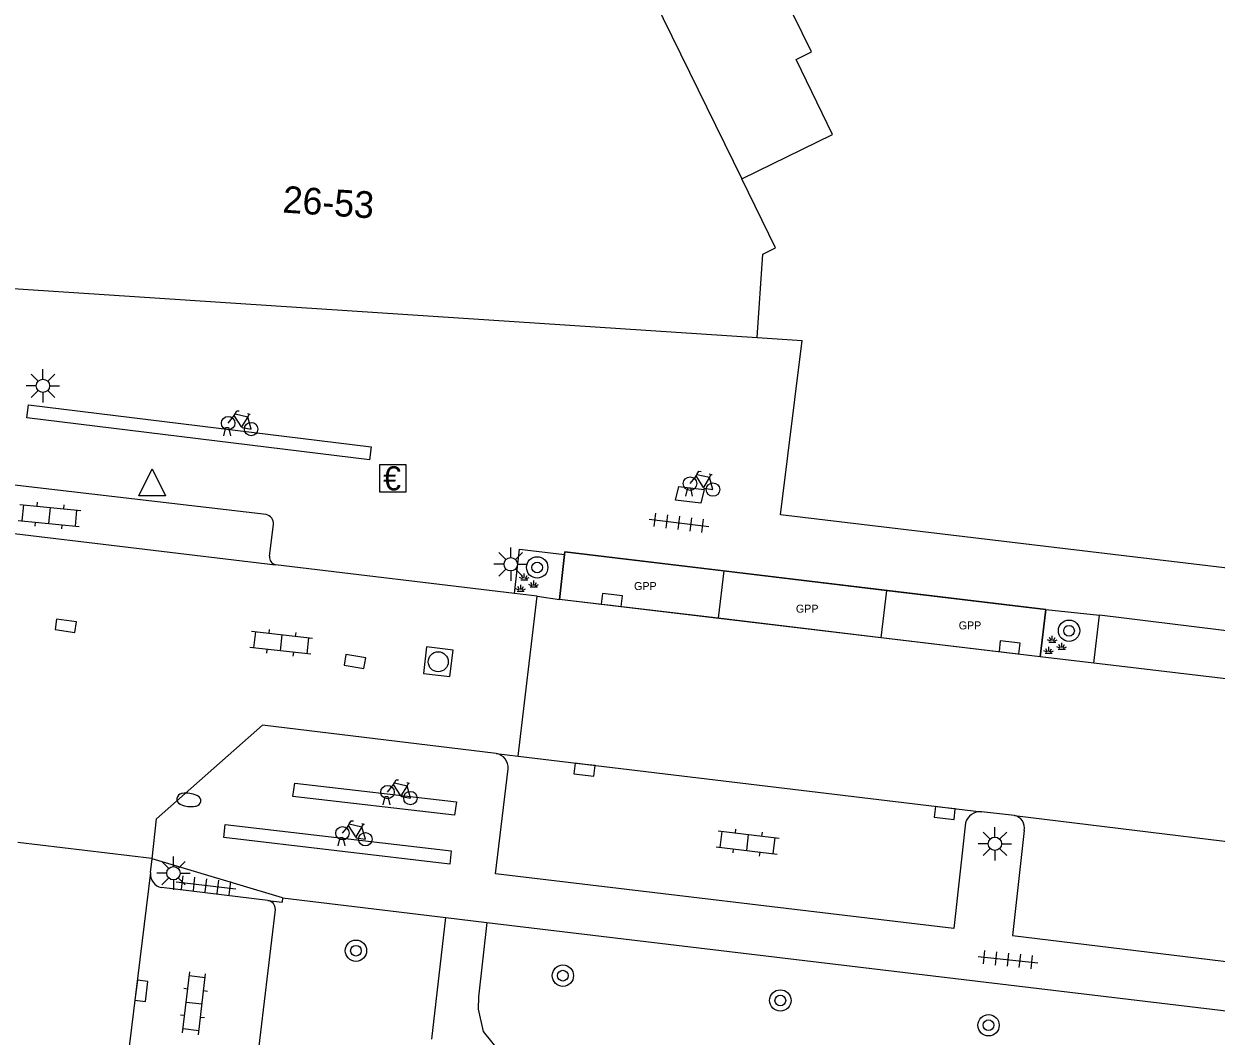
# Model space of a CAD drawing. Extents: x 132998 to 136004, y 396998 to 398512.
# Drawn here: x 134094.18 to 134138.86, y 397244.1 to 397282.02 of the extents above; entities that cross this region are included whole.
import ezdxf

# ---------------------------------------------------------------- set-up
doc = ezdxf.new("R2010")
doc.units = 0
for name, color, linetype in [('bp-grn-parkeervak', 7, 'Continuous'), ('gg-anno-huisnummerreeks BGT', 7, 'Continuous'), ('gg-bbg-hoofdgebouw', 7, 'Continuous'), ('gg-bbg-tussenscheiding', 7, 'Continuous'), ('gg-knt-verharding', 7, 'Continuous'), ('gg-knt-verharding nz', 7, 'Continuous'), ('gt-grn-weggrens', 7, 'Continuous'), ('gt-symb-betaalautomaat', 7, 'Continuous'), ('gt-symb-boom', 7, 'Continuous'), ('gt-symb-brandkraan', 7, 'Continuous'), ('gt-symb-fietsenrek', 7, 'Continuous'), ('gt-symb-groenvak', 7, 'Continuous'), ('gt-symb-klinker verharding', 7, 'Continuous'), ('gt-symb-kolk', 7, 'Continuous'), ('gt-symb-lichtmast', 7, 'Continuous'), ('gt-symb-rioolschacht', 7, 'Continuous'), ('gt-symb-tegel verharding', 7, 'Continuous'), ('gt-symb-waterafsluiter', 7, 'Continuous'), ('kenmerkpunt gehandicapten parkeerplaats', 7, 'Continuous')]:
    doc.layers.add(name, color=color, linetype=linetype)

# ---------------------------------------------------------------- blocks, each defined once
blk = doc.blocks.new('gt0-FREK')
at = {"layer": 'gt-symb-fietsenrek'}
for p, q in [((0.259, 0.762), (0.294, 0.823)), ((0.54, 0.335), (0.259, 0.762)), ((0.294, 0.823), (0.767, 0.714)), ((0.767, 0.714), (0.54, 0.335)), ((0.757, 0.841), (0.866, 0.816)), ((0.767, 0.714), (0.84, 0.822)), ((0.895, 0.252), (0.767, 0.714))]:
    blk.add_line(p, q, dxfattribs=at)
for points in [[(0.294, 0.823), (0.36, 0.937), (0.452, 0.935)], [(0.036, 0.476), (0.228, 0.708), (0.259, 0.762)], [(-0.124, 0), (-0.047, 0.312), (0.053, 0.312), (0.12, 0)], [(0.54, 0.335), (0.555, 0.305), (0.895, 0.252)]]:
    blk.add_lwpolyline(points, dxfattribs=at)
for centre in [(0.036, 0.476), (0.895, 0.252)]:
    blk.add_circle(centre, 0.252, dxfattribs=at)
blk = doc.blocks.new('gt0-LMAST')
at = {"layer": 'gt-symb-lichtmast'}
for p, q in [((-0.005, 0.246), (-0.005, 0.621)), ((-0.182, 0.173), (-0.447, 0.438)), ((0.172, 0.173), (0.437, 0.438)), ((-0.255, -0.004), (-0.63, -0.004)), ((-0.182, -0.181), (-0.447, -0.446)), ((-0.005, -0.254), (-0.005, -0.629)), ((0.437, -0.446), (0.172, -0.181)), ((0.245, -0.004), (0.62, -0.004))]:
    blk.add_line(p, q, dxfattribs=at)
blk.add_circle((-0.005, -0.004), 0.25, dxfattribs=at)
blk = doc.blocks.new('gt0-KOLK')
at = {"layer": 'gt-symb-kolk'}
blk.add_lwpolyline([(0, 0), (0.375, 0), (0.375, 0.4), (-0.375, 0.4), (-0.375, 0), (0, 0)], dxfattribs=at)
blk = doc.blocks.new('gt0-GRVAK')
at = {"layer": 'gt-symb-groenvak'}
for p, q in [((-0.11, 0.189), (-0.228, 0.24)), ((-0.182, 0.153), (0.088, 0.153)), ((-0.091, 0.211), (-0.156, 0.322)), ((-0.047, 0.214), (-0.047, 0.393)), ((-0.004, 0.211), (0.061, 0.322)), ((0.015, 0.189), (0.133, 0.24)), ((0.262, -0.052), (0.197, 0.059)), ((0.305, -0.049), (0.305, 0.13)), ((0.349, -0.052), (0.414, 0.059)), ((-0.245, -0.228), (-0.363, -0.177)), ((-0.318, -0.264), (-0.047, -0.264)), ((-0.226, -0.206), (-0.291, -0.095)), ((-0.183, -0.203), (-0.183, -0.024)), ((-0.139, -0.206), (-0.074, -0.095)), ((-0.12, -0.228), (-0.002, -0.177)), ((0.243, -0.074), (0.125, -0.023)), ((0.17, -0.11), (0.441, -0.11)), ((0.368, -0.074), (0.486, -0.023))]:
    blk.add_line(p, q, dxfattribs=at)
blk = doc.blocks.new('gt0-BOOM')
at = {"layer": 'gt-symb-boom'}
for radius in [0.4, 0.2]:
    blk.add_circle((0, 0), radius, dxfattribs=at)
blk = doc.blocks.new('gt0-RS')
at = {"layer": 'gt-symb-rioolschacht'}
blk.add_lwpolyline([(-0.5, -0.5), (0.5, -0.5), (0.5, 0.5), (-0.5, 0.5)], close=True, dxfattribs=at)
blk.add_circle((0, 0), 0.375, dxfattribs=at)
blk = doc.blocks.new('gt0-KL1')
at = {"layer": 'gt-symb-klinker verharding'}
for p, q in [((-0.5, 0.3), (-0.5, 0.45)), ((0.5, 0.3), (0.5, 0.45)), ((-1.15, 0.3), (1.15, 0.3)), ((-1, -0.3), (-1, 0.3)), ((0, -0.3), (0, 0.3)), ((1, -0.3), (1, 0.3)), ((-1.15, -0.3), (1.15, -0.3)), ((-0.5, -0.45), (-0.5, -0.3)), ((0.5, -0.45), (0.5, -0.3))]:
    blk.add_line(p, q, dxfattribs=at)
blk = doc.blocks.new('gt0-BA')
at = {"layer": 'gt-symb-betaalautomaat'}
blk.add_lwpolyline([(-0.498, -0.507), (0.502, -0.507), (0.502, 0.493), (-0.498, 0.493)], close=True, dxfattribs=at)
blk.add_text('€', height=0.9, dxfattribs=at).set_placement((-0.357, -0.457))
blk = doc.blocks.new('gt0-WAFSL')
at = {"layer": 'gt-symb-waterafsluiter'}
for p, q in [((-0.5, -0.333), (0, 0.667)), ((0, 0.667), (0.5, -0.333)), ((0.5, -0.333), (-0.5, -0.333))]:
    blk.add_line(p, q, dxfattribs=at)
blk = doc.blocks.new('gt0-BR')
at = {"layer": 'gt-symb-brandkraan'}
for centre, radius, start, end in [((-0.244, 0), 0.206, 107.5669, 252.4331), ((0.599, -2.664), 3, 106.892, 107.5669), ((0, -0.691), 0.938, 73.108, 106.892), ((-0.599, -2.664), 3, 72.4331, 73.108), ((0.244, 0), 0.206, 287.567, 72.4331), ((0.599, 2.664), 3, 252.4331, 253.108), ((0, 0.691), 0.938, 253.108, 286.8921), ((-0.599, 2.664), 3, 286.8921, 287.567)]:
    blk.add_arc(centre, radius, start, end, dxfattribs=at)
blk = doc.blocks.new('gt0-TEG1')
at = {"layer": 'gt-symb-tegel verharding'}
for p, q in [((-1.125, 0), (1.125, 0)), ((-0.9, -0.25), (-0.9, 0.25)), ((-0.45, -0.25), (-0.45, 0.25)), ((0, -0.25), (0, 0.25)), ((0.45, -0.25), (0.45, 0.25)), ((0.9, -0.25), (0.9, 0.25))]:
    blk.add_line(p, q, dxfattribs=at)

msp = doc.modelspace()

# ---------------------------------------------------------------- linework, layer by layer
at = {"layer": 'bp-grn-parkeervak'}
for p, q in [((134120.414, 397261.525), (134120.202, 397259.75)), ((134120.414, 397261.525), (134126.514, 397260.795)), ((134126.301, 397259.022), (134126.514, 397260.795)), ((134126.301, 397259.022), (134120.202, 397259.75))]:
    msp.add_line(p, q, dxfattribs=at)
for points in [[(134120.202, 397259.75), (134114.257, 397260.459), (134114.446, 397262.14), (134114.457, 397262.239), (134120.414, 397261.525)], [(134126.514, 397260.795), (134132.471, 397260.081), (134132.26, 397258.311), (134126.301, 397259.022)]]:
    msp.add_lwpolyline(points, dxfattribs=at)
at = {"layer": 'gg-bbg-hoofdgebouw'}
for p, q in [((134093.197, 397272.148), (134121.665, 397270.27)), ((134121.665, 397270.27), (134123.34, 397270.16))]:
    msp.add_line(p, q, dxfattribs=at)
for points in [[(134121.086, 397276.209), (134124.48, 397277.88), (134123.12, 397280.68), (134123.7, 397280.97), (134121.93, 397284.57), (134121.35, 397284.29), (134118.45, 397290.18), (134119.01, 397290.48), (134116.95, 397294.7), (134115.92, 397294.2), (134114.16, 397297.77), (134116.04, 397298.7), (134114.63, 397301.57), (134115.21, 397301.86), (134113.43, 397305.47), (134112.85, 397305.2), (134109.95, 397311.08), (134110.53, 397311.35), (134108.74, 397314.97), (134108.17, 397314.71), (134105.27, 397320.59), (134105.85, 397320.89)], [(134093.214, 397308.854), (134102.732, 397313.559), (134108.662, 397301.516), (134111.657, 397284.905), (134116.829, 397284.91), (134121.086, 397276.209)], [(134141.06, 397261.42), (134122.54, 397263.63), (134123.34, 397270.16)]]:
    msp.add_lwpolyline(points, dxfattribs=at)
at = {"layer": 'gg-bbg-tussenscheiding'}
msp.add_lwpolyline([(134121.665, 397270.27), (134121.871, 397273.391), (134122.349, 397273.627), (134121.086, 397276.209)], dxfattribs=at)
at = {"layer": 'gg-knt-verharding'}
for p, q in [((134103.255, 397263.634), (134088.312, 397265.384)), ((134103.386, 397262.073), (134103.541, 397263.262)), ((134114.446, 397262.14), (134114.257, 397260.459)), ((134112.561, 397260.679), (134103.61, 397261.756)), ((134113.418, 397260.576), (134112.561, 397260.679)), ((134112.7, 397254.579), (134113.418, 397260.576)), ((134113.418, 397260.576), (134114.257, 397260.459)), ((134132.26, 397258.311), (134132.471, 397260.081)), ((134132.471, 397260.081), (134134.485, 397259.865)), ((134134.271, 397258.071), (134134.485, 397259.865)), ((134146.516, 397258.391), (134134.485, 397259.865)), ((134134.271, 397258.071), (134132.26, 397258.311)), ((134098.984, 397250.741), (134099.149, 397252.234)), ((134131.297, 397252.362), (134130.062, 397252.502)), ((134098.972, 397250.745), (134093.952, 397251.344)), ((134098.926, 397250.221), (134098.984, 397250.741)), ((134103.324, 397249.18), (134099.336, 397249.658)), ((134103.324, 397249.18), (134103.854, 397249.116)), ((134103.873, 397249.272), (134103.854, 397249.116)), ((134103.873, 397249.272), (134109.996, 397248.54)), ((134102.771, 397241.851), (134103.606, 397248.84)), ((134109.464, 397243.983), (134109.996, 397248.54)), ((134109.996, 397248.54), (134111.534, 397248.356)), ((134111.534, 397248.356), (134173.619, 397240.934))]:
    msp.add_line(p, q, dxfattribs=at)
for points in [[(134112.561, 397260.679), (134112.753, 397262.337), (134114.446, 397262.14)], [(134132.471, 397260.081), (134114.457, 397262.239), (134114.446, 397262.14)], [(134111.879, 397254.678), (134103.12, 397255.75), (134099.149, 397252.234)], [(134129.471, 397252.09), (134129.028, 397248.124), (134111.856, 397250.181), (134112.323, 397254.11)], [(134131.666, 397251.798), (134131.232, 397247.865), (134153.407, 397245.173), (134153.846, 397249.143)], [(134111.534, 397248.356), (134111.222, 397245.57), (134111.202, 397245.105), (134111.391, 397244.264), (134112.062, 397243.427)]]:
    msp.add_lwpolyline(points, dxfattribs=at)
for centre, radius, start, end in [((134103.186, 397263.285), 0.356, 356.259, 78.8484), ((134103.677, 397262.041), 0.293, 173.7472, 256.7447), ((134111.804, 397254.162), 0.522, 354.2915, 81.7373), ((134130.029, 397251.92), 0.583, 86.7302, 163.0323), ((134131.208, 397251.901), 0.469, 347.2934, 79.0964), ((134099.437, 397250.162), 0.514, 173.4144, 258.7129), ((134103.278, 397248.855), 0.328, 357.3883, 81.9571)]:
    msp.add_arc(centre, radius, start, end, dxfattribs=at)
at = {"layer": 'gg-knt-verharding nz'}
for p, q in [((134088.722, 397263.531), (134103.61, 397261.756)), ((134132.26, 397258.311), (134114.257, 397260.459)), ((134146.319, 397256.634), (134134.271, 397258.071)), ((134111.879, 397254.678), (134112.7, 397254.579)), ((134112.7, 397254.579), (134130.062, 397252.502)), ((134098.926, 397250.221), (134097.881, 397241.675))]:
    msp.add_line(p, q, dxfattribs=at)
for points in [[(134107.134, 397265.688), (134094.289, 397267.261), (134094.351, 397267.748), (134107.196, 397266.175), (134107.134, 397265.688)], [(134119.555, 397264.058), (134118.605, 397264.171), (134118.722, 397264.683), (134119.672, 397264.569), (134119.555, 397264.058)], [(134104.256, 397253.077), (134104.334, 397253.577), (134110.393, 397252.868), (134110.314, 397252.368), (134104.256, 397253.077)], [(134131.297, 397252.362), (134144.176, 397250.783), (134154.419, 397249.586)], [(134110.194, 397251.033), (134110.14, 397250.543), (134101.676, 397251.533), (134101.73, 397252.023), (134110.194, 397251.033)]]:
    msp.add_lwpolyline(points, dxfattribs=at)
at = {"layer": 'gt-grn-weggrens'}
for p, q in [((134098.984, 397250.741), (134098.972, 397250.745)), ((134103.873, 397249.272), (134098.984, 397250.741))]:
    msp.add_line(p, q, dxfattribs=at)

# ---------------------------------------------------------------- block references
at = {"layer": 'gt-symb-betaalautomaat'}
msp.add_blockref('gt0-BA', (134108, 397265), dxfattribs=at)
at = {"layer": 'gt-symb-boom'}
for p in [(134113.416, 397261.654), (134133.348, 397259.282), (134106.625, 397247.297), (134114.379, 397246.361), (134122.528, 397245.431), (134130.33, 397244.504)]:
    msp.add_blockref('gt0-BOOM', p, dxfattribs=at)
at = {"layer": 'gt-symb-brandkraan', "rotation": 172.590815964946}
msp.add_blockref('gt0-BR', (134100.362, 397252.945), dxfattribs=at)
at = {"layer": 'gt-symb-fietsenrek'}
for p in [(134101.801, 397266.586), (134119.109, 397264.319), (134107.771, 397252.762), (134106.083, 397251.221)]:
    msp.add_blockref('gt0-FREK', p, dxfattribs=at)
at = {"layer": 'gt-symb-groenvak'}
for p in [(134112.981, 397261.033), (134132.767, 397258.705)]:
    msp.add_blockref('gt0-GRVAK', p, dxfattribs=at)
at = {"layer": 'gt-symb-klinker verharding'}
for p, rotation in [((134095.145, 397263.602), -5.739098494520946), ((134103.819, 397258.828), 173.57125225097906), ((134121.306, 397251.349), -6.719879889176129), ((134100.561, 397245.326), 83.33703637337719)]:
    msp.add_blockref('gt0-KL1', p, dxfattribs=dict(at, rotation=rotation))
at = {"layer": 'gt-symb-kolk'}
for p, rotation in [((134116.188, 397260.235), -6.719879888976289), ((134095.777, 397259.668), 171.95093829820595), ((134131.097, 397258.46), -6.719879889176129), ((134106.62, 397258.329), 170.67893928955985), ((134115.215, 397254.278), 173.15626504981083), ((134128.713, 397252.654), 173.1402399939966), ((134098.39, 397245.816), -96.94084411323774)]:
    msp.add_blockref('gt0-KOLK', p, dxfattribs=dict(at, rotation=rotation))
at = {"layer": 'gt-symb-lichtmast'}
for p in [(134094.902, 397268.462), (134112.428, 397261.776), (134130.574, 397251.305), (134099.792, 397250.204)]:
    msp.add_blockref('gt0-LMAST', p, dxfattribs=at)
at = {"layer": 'gt-symb-rioolschacht', "rotation": -6.83367234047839}
msp.add_blockref('gt0-RS', (134109.708, 397258.121), dxfattribs=at)
at = {"layer": 'gt-symb-tegel verharding'}
for p, rotation in [((134118.729, 397263.323), -7.181878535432), ((134101.009, 397249.744), -6.833672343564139), ((134131.061, 397246.961), -5.967037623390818)]:
    msp.add_blockref('gt0-TEG1', p, dxfattribs=dict(at, rotation=rotation))
at = {"layer": 'gt-symb-waterafsluiter'}
msp.add_blockref('gt0-WAFSL', (134098.987, 397264.676), dxfattribs=at)

# ---------------------------------------------------------------- texts
at = {"layer": 'gg-anno-huisnummerreeks BGT'}
msp.add_text('26-53', height=1, rotation=356.2, dxfattribs=at).set_placement((134103.855, 397274.953))
at = {"layer": 'kenmerkpunt gehandicapten parkeerplaats'}
for p in [(134117.047, 397260.807), (134123.111, 397259.96), (134129.212, 397259.333)]:
    msp.add_text('GPP', height=0.3, dxfattribs=at).set_placement(p)

doc.saveas('drawing.dxf')
